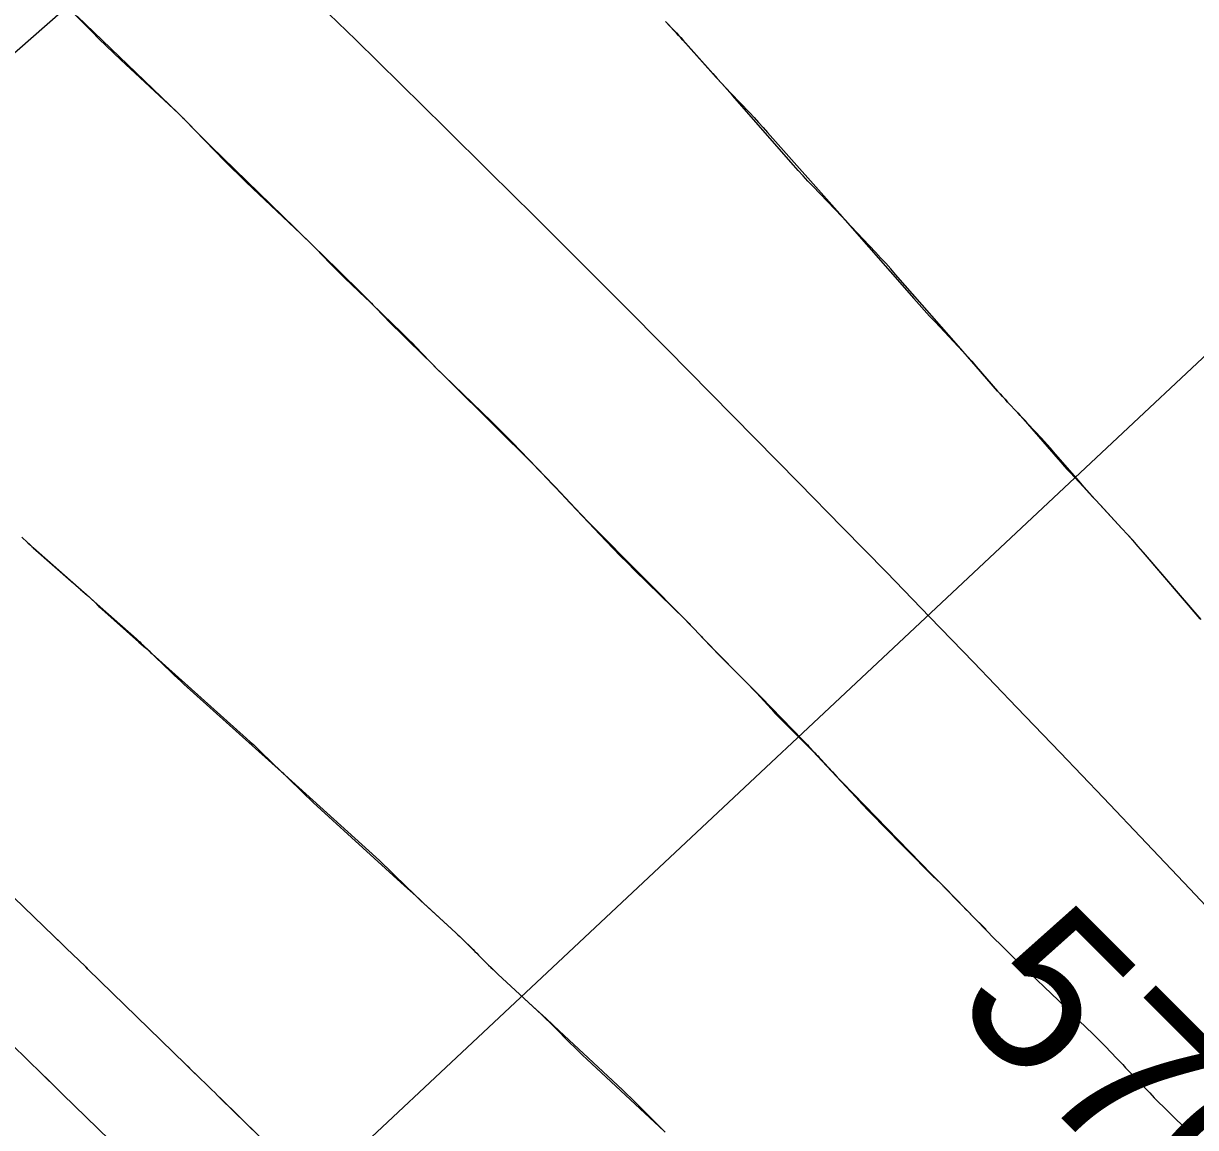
# Model space of a CAD drawing. Extents: x 954385 to 988206, y 1868364 to 1924553.
# Drawn here: x 955857.75 to 955901.49, y 1922885.18 to 1922926.39 of the extents above; entities that cross this region are included whole.
import ezdxf

# ---------------------------------------------------------------- set-up
doc = ezdxf.new("R2010")
doc.units = 0
for name, color, linetype in [('16', 7, 'Continuous'), ('26', 7, 'Continuous'), ('6', 7, 'Continuous'), ('7', 7, 'Continuous'), ('Default', 7, 'Continuous')]:
    doc.layers.add(name, color=color, linetype=linetype)

msp = doc.modelspace()

# ---------------------------------------------------------------- linework, layer by layer
at = {"layer": '16'}
for points in [[(955859.756, 1922926.661), (955863.526, 1922923.039), (955863.565, 1922923.001), (955863.604, 1922922.963), (955863.714, 1922922.857), (955863.726, 1922922.845), (955863.764, 1922922.807), (955864.347, 1922922.207), (955864.446, 1922922.106), (955864.546, 1922922.006), (955864.646, 1922921.906), (955864.747, 1922921.807), (955867.879, 1922918.761), (955868.133, 1922918.514), (955868.387, 1922918.266), (955868.64, 1922918.018), (955868.893, 1922917.77), (955870.301, 1922916.389), (955870.355, 1922916.335), (955870.41, 1922916.28), (955870.464, 1922916.226), (955870.518, 1922916.17), (955870.738, 1922915.943), (955870.788, 1922915.89), (955870.838, 1922915.838), (955870.889, 1922915.786), (955870.939, 1922915.734), (955871.14, 1922915.525), (955871.19, 1922915.473), (955871.241, 1922915.421), (955871.292, 1922915.37), (955871.343, 1922915.319), (955872.696, 1922913.983), (955872.939, 1922913.743), (955873.181, 1922913.503), (955873.423, 1922913.263), (955873.665, 1922913.022), (955876.83, 1922909.87), (955876.935, 1922909.765), (955877.039, 1922909.659), (955877.143, 1922909.553), (955877.245, 1922909.445), (955877.859, 1922908.802), (955877.878, 1922908.783), (955877.93, 1922908.731), (955877.938, 1922908.722), (955877.947, 1922908.713), (955877.956, 1922908.703), (955877.965, 1922908.694), (955878.548, 1922908.075), (955878.649, 1922907.969), (955878.75, 1922907.864), (955878.851, 1922907.76), (955878.954, 1922907.656), (955882.591, 1922903.988), (955882.638, 1922903.941), (955882.684, 1922903.893), (955882.73, 1922903.845), (955882.776, 1922903.796), (955882.958, 1922903.602), (955883.004, 1922903.553), (955883.05, 1922903.505), (955883.096, 1922903.457), (955883.142, 1922903.409), (955884.379, 1922902.152), (955884.6, 1922901.926), (955884.821, 1922901.701), (955885.043, 1922901.475), (955885.264, 1922901.249), (955886.835, 1922899.641), (955886.892, 1922899.583), (955886.948, 1922899.524), (955887.005, 1922899.465), (955887.06, 1922899.405), (955887.283, 1922899.166), (955887.338, 1922899.106), (955887.394, 1922899.046), (955887.449, 1922898.986), (955887.505, 1922898.926), (955887.941, 1922898.454), (955888.032, 1922898.355), (955888.124, 1922898.257), (955888.217, 1922898.16), (955888.31, 1922898.063), (955891.647, 1922894.618), (955891.684, 1922894.58), (955891.721, 1922894.542), (955891.759, 1922894.505), (955891.796, 1922894.468), (955892.006, 1922894.263), (955892.022, 1922894.247), (955892.038, 1922894.231), (955892.086, 1922894.182), (955892.101, 1922894.166), (955892.713, 1922893.535), (955892.818, 1922893.427), (955892.924, 1922893.32), (955893.03, 1922893.214), (955893.137, 1922893.108), (955893.683, 1922892.57)], [(955881.713, 1922926.461), (955882.04, 1922926.12), (955882.122, 1922926.034), (955882.202, 1922925.948), (955882.282, 1922925.861), (955882.361, 1922925.773), (955883.474, 1922924.523), (955883.641, 1922924.337), (955883.81, 1922924.152), (955883.98, 1922923.969), (955884.152, 1922923.787), (955884.843, 1922923.062), (955885.015, 1922922.88), (955885.185, 1922922.696), (955885.353, 1922922.511), (955885.52, 1922922.324), (955888.314, 1922919.166), (955888.324, 1922919.155), (955888.344, 1922919.133), (955888.354, 1922919.122), (955888.404, 1922919.065), (955888.418, 1922919.049), (955890.978, 1922916.12), (955891.173, 1922915.899), (955891.369, 1922915.681), (955891.568, 1922915.464), (955891.769, 1922915.249), (955892.637, 1922914.329), (955892.807, 1922914.146), (955892.976, 1922913.962), (955893.142, 1922913.777), (955893.307, 1922913.589), (955894.106, 1922912.669), (955894.198, 1922912.564), (955894.29, 1922912.461), (955894.383, 1922912.359), (955894.477, 1922912.257), (955894.856, 1922911.852), (955894.95, 1922911.751), (955895.043, 1922911.648), (955895.135, 1922911.545), (955895.226, 1922911.441), (955896.361, 1922910.128), (955896.475, 1922909.997), (955896.59, 1922909.867), (955896.707, 1922909.739), (955896.824, 1922909.611), (955897.297, 1922909.103), (955897.415, 1922908.976), (955897.533, 1922908.849), (955897.651, 1922908.722), (955897.768, 1922908.595), (955898.746, 1922907.535), (955898.947, 1922907.315), (955899.146, 1922907.093), (955899.344, 1922906.869), (955899.539, 1922906.644), (955901.688, 1922904.145)], [(955857.692, 1922907.215), (955857.903, 1922907.014), (955857.955, 1922906.964), (955858.009, 1922906.914), (955858.063, 1922906.865), (955858.117, 1922906.817), (955859.636, 1922905.479), (955859.882, 1922905.262), (955860.128, 1922905.045), (955860.374, 1922904.828), (955860.619, 1922904.61), (955861.971, 1922903.413), (955862.031, 1922903.359), (955862.09, 1922903.304), (955862.149, 1922903.249), (955862.208, 1922903.194), (955862.44, 1922902.97), (955862.498, 1922902.914), (955862.556, 1922902.858), (955862.614, 1922902.802), (955862.672, 1922902.746), (955863.263, 1922902.173), (955863.382, 1922902.059), (955863.501, 1922901.947), (955863.621, 1922901.835), (955863.743, 1922901.725), (955867.384, 1922898.458), (955867.419, 1922898.426), (955867.466, 1922898.384), (955867.476, 1922898.374), (955867.496, 1922898.355), (955868.304, 1922897.561), (955868.44, 1922897.429), (955868.577, 1922897.298), (955868.716, 1922897.168), (955868.856, 1922897.039), (955871.977, 1922894.197), (955872.184, 1922894.009), (955872.39, 1922893.821), (955872.596, 1922893.632), (955872.802, 1922893.443), (955873.891, 1922892.443), (955873.964, 1922892.376), (955874.036, 1922892.308), (955874.107, 1922892.239), (955874.177, 1922892.17), (955874.458, 1922891.891), (955874.528, 1922891.822), (955874.598, 1922891.752), (955874.669, 1922891.682), (955874.739, 1922891.612), (955875.11, 1922891.241), (955875.196, 1922891.157), (955875.282, 1922891.073), (955875.37, 1922890.99), (955875.458, 1922890.907), (955876.761, 1922889.7), (955877.008, 1922889.472), (955877.255, 1922889.243), (955877.501, 1922889.014), (955877.747, 1922888.784), (955880.102, 1922886.584), (955880.267, 1922886.428), (955880.432, 1922886.27), (955880.595, 1922886.11), (955880.756, 1922885.949), (955881.694, 1922885.005)], [(955866.561, 1922884.837), (955865.106, 1922886.268), (955864.997, 1922886.374), (955864.889, 1922886.481), (955864.78, 1922886.588), (955864.671, 1922886.694), (955864.234, 1922887.119), (955864.016, 1922887.332), (955863.798, 1922887.544), (955860.159, 1922891.092), (955860.077, 1922891.172), (955860.051, 1922891.197), (955859.357, 1922891.865), (955859.238, 1922891.98), (955859.119, 1922892.094), (955859.001, 1922892.208), (955858.882, 1922892.322), (955855.521, 1922895.56)], [(955861.847, 1922883.862), (955859.214, 1922886.428), (955859.024, 1922886.613), (955858.834, 1922886.799), (955858.644, 1922886.984), (955858.453, 1922887.169), (955857.327, 1922888.268)]]:
    msp.add_lwpolyline(points, dxfattribs=at)
at = {"layer": '26'}
for points in [[(955907.131, 1922968.928), (955850.387, 1922919.125), (955852.313, 1922924.808), (955850.387, 1922919.125), (955856.271, 1922920.298)], [(955907.131, 1922918.928), (955752.999, 1922774.431), (955754.738, 1922780.174), (955752.999, 1922774.431), (955758.842, 1922775.796)]]:
    msp.add_lwpolyline(points, dxfattribs=at)
at = {"layer": '6'}
msp.add_lwpolyline([(955858.946, 1922927.465), (955860.303, 1922926.086), (955860.57, 1922925.818), (955860.84, 1922925.553), (955861.112, 1922925.291), (955861.387, 1922925.031), (955863.537, 1922923.024), (955863.55, 1922923.012), (955863.563, 1922923), (955863.576, 1922922.987), (955863.589, 1922922.974), (955863.657, 1922922.909), (955863.689, 1922922.878), (955863.733, 1922922.835), (955863.743, 1922922.825), (955863.754, 1922922.814), (955863.765, 1922922.803), (955863.775, 1922922.793), (955865.273, 1922921.251), (955865.528, 1922920.992), (955865.785, 1922920.735), (955866.045, 1922920.482), (955866.308, 1922920.231), (955868.105, 1922918.534), (955868.246, 1922918.4), (955868.385, 1922918.264), (955868.522, 1922918.127), (955868.658, 1922917.988), (955869.198, 1922917.429), (955869.334, 1922917.29), (955869.471, 1922917.152), (955869.61, 1922917.016), (955869.75, 1922916.881), (955870.515, 1922916.151), (955870.677, 1922915.995), (955870.84, 1922915.839), (955871.002, 1922915.683), (955871.164, 1922915.526), (955871.864, 1922914.848), (955871.999, 1922914.717), (955872.132, 1922914.584), (955872.264, 1922914.45), (955872.395, 1922914.315), (955872.917, 1922913.772), (955873.048, 1922913.637), (955873.18, 1922913.503), (955873.314, 1922913.37), (955873.449, 1922913.238), (955875.217, 1922911.527), (955875.489, 1922911.262), (955875.758, 1922910.994), (955876.024, 1922910.723), (955876.288, 1922910.45), (955877.855, 1922908.814), (955877.859, 1922908.808), (955877.864, 1922908.803), (955877.869, 1922908.798), (955877.873, 1922908.792), (955877.89, 1922908.77), (955877.895, 1922908.765), (955877.899, 1922908.759), (955877.904, 1922908.754), (955877.909, 1922908.749), (955877.94, 1922908.717), (955877.952, 1922908.705), (955877.958, 1922908.699), (955879.5, 1922907.063), (955879.76, 1922906.789), (955880.023, 1922906.518), (955880.289, 1922906.25), (955880.557, 1922905.984), (955882.44, 1922904.135), (955882.562, 1922904.014), (955882.683, 1922903.891), (955882.803, 1922903.768), (955882.921, 1922903.643), (955883.393, 1922903.141), (955883.512, 1922903.016), (955883.631, 1922902.892), (955883.752, 1922902.768), (955883.873, 1922902.646), (955884.528, 1922901.994), (955884.674, 1922901.847), (955884.819, 1922901.699), (955884.962, 1922901.549), (955885.104, 1922901.397), (955885.668, 1922900.788), (955885.81, 1922900.637), (955885.953, 1922900.487), (955886.097, 1922900.338), (955886.243, 1922900.19), (955887.03, 1922899.403), (955887.21, 1922899.222), (955887.387, 1922899.04), (955887.562, 1922898.855), (955887.736, 1922898.669), (955888.811, 1922897.505), (955889.048, 1922897.25), (955889.288, 1922896.997), (955889.531, 1922896.746), (955889.775, 1922896.497), (955891.669, 1922894.589), (955891.693, 1922894.564), (955891.718, 1922894.54), (955891.744, 1922894.515), (955891.769, 1922894.491), (955891.88, 1922894.387), (955891.901, 1922894.367), (955891.922, 1922894.347), (955891.943, 1922894.327), (955891.964, 1922894.307), (955892.046, 1922894.225), (955892.067, 1922894.205), (955892.087, 1922894.184), (955892.107, 1922894.163), (955892.128, 1922894.143), (955893.695, 1922892.526), (955893.964, 1922892.25), (955894.236, 1922891.978), (955894.51, 1922891.707), (955894.786, 1922891.44), (955896.635, 1922889.665), (955896.761, 1922889.544), (955896.888, 1922889.422), (955897.014, 1922889.3), (955897.14, 1922889.178), (955897.668, 1922888.666), (955897.782, 1922888.555), (955897.894, 1922888.443), (955898.005, 1922888.33), (955898.116, 1922888.215), (955898.553, 1922887.755), (955898.663, 1922887.64), (955898.772, 1922887.525), (955898.882, 1922887.411), (955898.992, 1922887.296), (955899.783, 1922886.467), (955899.952, 1922886.291), (955900.123, 1922886.117), (955900.295, 1922885.944), (955900.468, 1922885.773), (955901.264, 1922884.991)], dxfattribs=at)
at = {"layer": '7'}
for points in [[(955901.67, 1922904.165), (955899.539, 1922906.648), (955899.344, 1922906.873), (955899.147, 1922907.096), (955898.948, 1922907.318), (955898.747, 1922907.537), (955897.939, 1922908.413), (955897.737, 1922908.633), (955897.538, 1922908.854), (955897.34, 1922909.077), (955897.144, 1922909.301), (955896.189, 1922910.403), (955896.078, 1922910.531), (955895.965, 1922910.657), (955895.852, 1922910.783), (955895.738, 1922910.908), (955895.236, 1922911.45), (955895.141, 1922911.551), (955895.047, 1922911.652), (955894.952, 1922911.754), (955894.858, 1922911.855), (955894.478, 1922912.258), (955894.384, 1922912.36), (955894.29, 1922912.462), (955894.198, 1922912.565), (955894.106, 1922912.669), (955893.304, 1922913.587), (955893.14, 1922913.775), (955892.976, 1922913.963), (955892.812, 1922914.151), (955892.648, 1922914.339), (955890.299, 1922917.023), (955890.115, 1922917.232), (955889.928, 1922917.439), (955889.74, 1922917.644), (955889.55, 1922917.848), (955888.41, 1922919.058), (955888.403, 1922919.065), (955888.397, 1922919.073), (955888.384, 1922919.089), (955888.378, 1922919.097), (955888.371, 1922919.104), (955888.333, 1922919.142), (955888.319, 1922919.157), (955888.304, 1922919.172), (955887.211, 1922920.314), (955887.027, 1922920.508), (955886.846, 1922920.704), (955886.667, 1922920.901), (955886.489, 1922921.101), (955884.206, 1922923.699), (955884.007, 1922923.925), (955883.808, 1922924.15), (955883.608, 1922924.375), (955883.407, 1922924.6), (955882.36, 1922925.771), (955882.281, 1922925.858), (955882.201, 1922925.945), (955882.12, 1922926.032), (955882.039, 1922926.118), (955881.711, 1922926.459)], [(955857.695, 1922907.218), (955857.906, 1922907.016), (955857.959, 1922906.966), (955858.013, 1922906.916), (955858.067, 1922906.867), (955858.121, 1922906.819), (955860.018, 1922905.149), (955860.075, 1922905.098), (955860.131, 1922905.047), (955860.187, 1922904.995), (955860.241, 1922904.943), (955860.46, 1922904.732), (955860.514, 1922904.679), (955860.57, 1922904.627), (955860.626, 1922904.576), (955860.682, 1922904.525), (955862.058, 1922903.299), (955862.306, 1922903.078), (955862.555, 1922902.857), (955862.803, 1922902.635), (955863.05, 1922902.414), (955866.081, 1922899.702), (955866.216, 1922899.58), (955866.35, 1922899.456), (955866.483, 1922899.331), (955866.615, 1922899.205), (955867.397, 1922898.447), (955867.407, 1922898.438), (955867.471, 1922898.373), (955867.479, 1922898.365), (955867.488, 1922898.357), (955867.496, 1922898.349), (955867.505, 1922898.341), (955870.897, 1922895.268), (955871.051, 1922895.128), (955871.203, 1922894.986), (955871.353, 1922894.843), (955871.502, 1922894.698), (955872.096, 1922894.115), (955872.245, 1922893.97), (955872.395, 1922893.826), (955872.546, 1922893.683), (955872.699, 1922893.541), (955873.891, 1922892.442), (955873.963, 1922892.374), (955874.035, 1922892.306), (955874.106, 1922892.237), (955874.176, 1922892.168), (955874.456, 1922891.889), (955874.526, 1922891.819), (955874.596, 1922891.75), (955874.666, 1922891.68), (955874.736, 1922891.61), (955875.107, 1922891.239), (955875.193, 1922891.154), (955875.279, 1922891.071), (955875.366, 1922890.988), (955875.454, 1922890.906), (955876.938, 1922889.533), (955877.095, 1922889.387), (955877.25, 1922889.238), (955877.403, 1922889.089), (955877.555, 1922888.937), (955878.16, 1922888.328), (955878.312, 1922888.177), (955878.465, 1922888.027), (955878.62, 1922887.878), (955878.776, 1922887.731), (955881.657, 1922885.04)], [(955855.521, 1922895.559), (955858.883, 1922892.322), (955859.121, 1922892.094), (955859.358, 1922891.866), (955860.052, 1922891.197), (955860.069, 1922891.181), (955860.086, 1922891.163), (955860.135, 1922891.114), (955860.159, 1922891.091), (955863.796, 1922887.544), (955863.905, 1922887.438), (955864.015, 1922887.332), (955864.124, 1922887.225), (955864.233, 1922887.119), (955864.67, 1922886.693), (955864.779, 1922886.587), (955864.888, 1922886.48), (955864.997, 1922886.373), (955865.106, 1922886.267), (955866.561, 1922884.837)], [(955857.326, 1922888.267), (955858.452, 1922887.169), (955858.642, 1922886.984), (955858.832, 1922886.799), (955859.023, 1922886.613), (955859.213, 1922886.428), (955861.846, 1922883.861)]]:
    msp.add_lwpolyline(points, dxfattribs=at)
at = {"layer": 'Default'}
msp.add_arc((955068.332, 1922107.114), 1145.916, 31.460692, 46.414195, dxfattribs=at)

# ---------------------------------------------------------------- texts
at = {"layer": '16'}
msp.add_text('570', height=6, rotation=314.9851, dxfattribs=at).set_placement((955892.319, 1922889.691))

doc.saveas('drawing.dxf')
